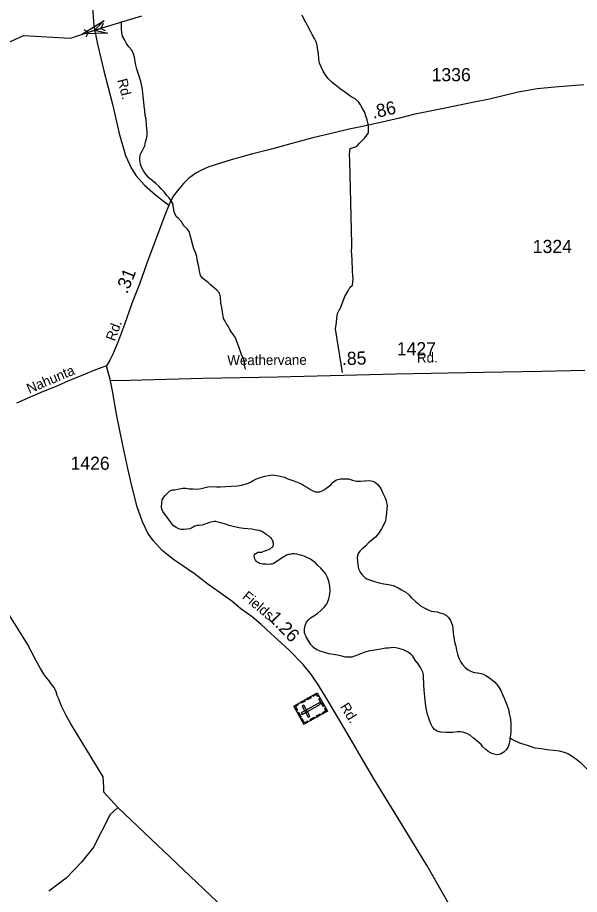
# Model space of a CAD drawing. Extents: x 2206922 to 2357709, y 510027 to 673830.
# Drawn here: x 2281610 to 2286952, y 637225 to 645561 of the extents above; entities that cross this region are included whole.
import ezdxf

# ---------------------------------------------------------------- set-up
doc = ezdxf.new("R2010")
doc.units = 0
for name, color, linetype in [('Exist Cultural Cemetery CELL', 7, 'Continuous'), ('Exist Hydrographic Creek Single Shore', 7, 'Continuous'), ('Exist Hydrographic Misc Water Feature', 7, 'Continuous'), ('Exist Road Secondary Mileage Hundredths English Label', 7, 'Continuous'), ('Exist Road Secondary Structure Pipe CELL', 7, 'Continuous'), ('Exist Road Secondary Structure Standard Bridge Attributed CELL', 7, 'Continuous'), ('Exist Road Secondary Type 51 Attributed', 7, 'Continuous'), ('Exist Road Secondary Type 51 Label', 7, 'Continuous'), ('Exist Road Secondary Type 51 Number Label', 7, 'Continuous')]:
    doc.layers.add(name, color=color, linetype=linetype)

msp = doc.modelspace()

# ---------------------------------------------------------------- linework, layer by layer
at = {"layer": 'Exist Cultural Cemetery CELL'}
for points in [[(2284332.6, 638842.5), (2284235.4, 639016.2), (2284457.7, 639140.5), (2284554.8, 638966.8)], [(2284473.8, 639111.6), (2284463.8, 639106), (2284453.1, 639125.2), (2284417.8, 639105.5), (2284412.4, 639115.2), (2284457.7, 639140.5)], [(2284342.6, 639063.2), (2284304.8, 639042), (2284299.2, 639052), (2284337, 639073.1)], [(2284305, 638951.9), (2284314.1, 638935.6), (2284491.1, 639034.6), (2284482, 639050.9)], [(2284400.1, 639095.3), (2284362.3, 639074.2), (2284356.8, 639084.1), (2284394.6, 639105.3)], [(2284516.8, 639011.3), (2284475.4, 639085.4), (2284485.3, 639090.9), (2284526.7, 639016.9)], [(2284273.2, 639037.5), (2284278.8, 639027.6), (2284250.7, 639011.9), (2284270.5, 638976.5), (2284260.8, 638971), (2284235.4, 639016.3)], [(2284372.1, 638911.3), (2284388.4, 638920.4), (2284330.9, 639023.2), (2284314.6, 639014.1)], [(2284538.6, 638995.6), (2284528.6, 638990), (2284539.4, 638970.8), (2284504.1, 638951.1), (2284509.5, 638941.3), (2284554.8, 638966.7)], [(2284296.5, 638907.1), (2284271.2, 638952.4), (2284281.1, 638957.9), (2284306.4, 638912.7)], [(2284370.4, 638863.6), (2284364.9, 638873.5), (2284336.8, 638857.8), (2284317, 638893.2), (2284307.3, 638887.8), (2284332.6, 638842.5)], [(2284435.1, 638899.8), (2284397.3, 638878.7), (2284391.8, 638888.6), (2284429.6, 638909.7)], [(2284493.8, 638932.6), (2284456, 638911.4), (2284450.4, 638921.4), (2284488.2, 638942.5)]]:
    msp.add_lwpolyline(points, close=True, dxfattribs=at)
at = {"layer": 'Exist Hydrographic Creek Single Shore'}
msp.add_lwpolyline([(2278989.5, 644090.4), (2279189.6, 644069.9), (2279589.4, 644097.9), (2279805.6, 644149.2), (2279862.6, 644207.1), (2280001.6, 644525.7), (2280100.6, 644645), (2280373.6, 644819.8), (2280697.5, 644875.6), (2280946.5, 644975.4), (2281368.5, 645255.4), (2281667.6, 645390.4), (2282112.6, 645364.9), (2282342.8, 645440), (2282790.5, 645577.4)], dxfattribs=at)
at = {"layer": 'Exist Hydrographic Misc Water Feature'}
for points in [[(2284699.9, 642185.8), (2284633.4, 642602.6), (2284641, 642661.6), (2284644.6, 642705.9), (2284652, 642746.2), (2284667.6, 642777.7), (2284677.1, 642791), (2284722.5, 642908.7), (2284751.3, 642964.2), (2284768.4, 642994.6), (2284795, 643015.6), (2284798.8, 643074.6), (2284796.9, 643108.8), (2284793.1, 643154.5), (2284793.1, 643188.8), (2284791.2, 643224.9), (2284789.3, 643259.2), (2284787.4, 643303), (2284783.6, 643346.7), (2284787.4, 643375.3), (2284787.4, 643409.5), (2284768.4, 644199.4), (2284766.5, 644260.3), (2284770.3, 644317.3), (2284821.7, 644330.7), (2284842.6, 644345.9), (2284861.6, 644366.8), (2284884.4, 644393.5), (2284911, 644418.2), (2284947.2, 644463.9), (2284947.2, 644519.1), (2284941.5, 644545.7), (2284932.3, 644587.8), (2284920.4, 644623.7), (2284911.6, 644657.5), (2284893.3, 644691.4), (2284868.9, 644731.2), (2284851.1, 644759), (2284820.3, 644786.7), (2284788.1, 644802.5), (2284758.2, 644824.1), (2284724.1, 644851.5), (2284692.2, 644871.4), (2284659.6, 644895), (2284629.4, 644920.9), (2284601.1, 644944.7), (2284562.6, 644982.1), (2284540.4, 645009.8), (2284516, 645051.6), (2284495.9, 645091.5), (2284481.4, 645127.4), (2284473.2, 645165.1), (2284470.9, 645217), (2284461.9, 645271.1), (2284457.6, 645298.9), (2284447.7, 645330.8), (2284431.3, 645360.8), (2284410.8, 645400.4), (2284390.3, 645438.4), (2284370.6, 645477.9), (2284351.8, 645516), (2284335.6, 645543.6), (2284315.5, 645583.5)], [(2283779.3, 642216.2), (2283773.1, 642228), (2283768.2, 642254.8), (2283765.8, 642287.8), (2283750.5, 642332.5), (2283739.9, 642356.1), (2283731.9, 642377.9), (2283721.1, 642412.6), (2283711.7, 642439.7), (2283695.2, 642479.7), (2283677.6, 642523.3), (2283659.9, 642549.2), (2283638.7, 642578), (2283629.3, 642596.9), (2283610.5, 642626.3), (2283597.6, 642648.4), (2283583, 642674), (2283568.7, 642700.1), (2283558.6, 642761.7), (2283551.9, 642803.6), (2283543.7, 642845.9), (2283539.4, 642901.6), (2283530.3, 642939.5), (2283505.7, 642967.8), (2283483.4, 642986.7), (2283463.4, 643003.1), (2283443.3, 643020.8), (2283421, 643043.2), (2283370.4, 643079.7), (2283348, 643107.9), (2283340.9, 643151.8), (2283332.3, 643191.6), (2283325.7, 643221), (2283318.6, 643255.1), (2283312.7, 643288.1), (2283302.1, 643327.6), (2283285.6, 643362.9), (2283273.9, 643410), (2283258.6, 643471.2), (2283240.9, 643526), (2283220.9, 643552.5), (2283191.5, 643581.3), (2283164.4, 643624.9), (2283139.7, 643650.2), (2283118.5, 643670.2), (2283098.5, 643715), (2283085.6, 643792.7), (2283063.2, 643829.2), (2283050.3, 643848), (2283030, 643870.3), (2283005.8, 643901.8), (2282975.5, 643931.6), (2282953.5, 643957.6), (2282923.4, 643983.2), (2282891, 644010.8), (2282858.6, 644038.4), (2282830.3, 644072.3), (2282808.3, 644104), (2282785.6, 644143.9), (2282779.8, 644167.9), (2282770.8, 644203.7), (2282770.8, 644225.6), (2282774.5, 644255.5), (2282786.2, 644275.6), (2282796.5, 644296), (2282808.3, 644316.1), (2282819.8, 644341.9), (2282827.6, 644378.1), (2282835.2, 644408.2), (2282840.5, 644438.2), (2282842.6, 644476), (2282838.3, 644504.2), (2282836, 644536.2), (2282831.1, 644596.1), (2282823.1, 644629.8), (2282818.4, 644675.9), (2282814.5, 644717.9), (2282809.8, 644759.5), (2282805.3, 644805.7), (2282801.4, 644843.6), (2282794.6, 644895.7), (2282780.3, 644951.4), (2282769.6, 644993.1), (2282757.3, 645033.1), (2282743.1, 645070.9), (2282734.5, 645108.7), (2282726.3, 645146.9), (2282720, 645184.7), (2282713.4, 645214.5), (2282697.4, 645250.6), (2282669.1, 645282), (2282644.9, 645313.7), (2282628.1, 645345.8), (2282608, 645385.3), (2282602.1, 645415.4), (2282597.3, 645449.4), (2282599.2, 645523)], [(2283104.4, 641072.4), (2283134.6, 641076.8), (2283176.6, 641087.1), (2283208.2, 641085.5), (2283240.4, 641082), (2283278.3, 641080.3), (2283320.6, 641078.4), (2283354.4, 641083), (2283382.1, 641089), (2283420, 641099.5), (2283462.1, 641101.6), (2283500.2, 641100.4), (2283537.9, 641100.8), (2283588.2, 641103), (2283642.1, 641105.4), (2283699.9, 641108), (2283740.1, 641114.5), (2283787.5, 641128.9), (2283823.4, 641145.4), (2283855.3, 641163.7), (2283881.2, 641175.6), (2283917.1, 641188), (2283960.7, 641202.5), (2283996.6, 641208.9), (2284034.4, 641213.3), (2284074.7, 641207.7), (2284106.9, 641202), (2284147.1, 641190.3), (2284178.7, 641176.6), (2284227.3, 641159.2), (2284261.1, 641147.6), (2284293.5, 641135.8), (2284317.1, 641122.1), (2284347.7, 641104.1), (2284375.4, 641086.5), (2284393.8, 641074.8), (2284418, 641061), (2284443.8, 641053.1), (2284465.6, 641051.5), (2284483.8, 641051.5), (2284499.8, 641057.7), (2284521.8, 641069.8), (2284551.5, 641090), (2284587.2, 641118.3), (2284611.4, 641142.7), (2284635.2, 641163), (2284654.6, 641171), (2284678.8, 641175.5), (2284714.5, 641175.8), (2284754.7, 641174.2), (2284792.6, 641164.4), (2284833, 641154.7), (2284871, 641155.1), (2284908.7, 641157.5), (2284948.7, 641159.9), (2284968.8, 641158.1), (2284986.8, 641152.2), (2285013.1, 641140.6), (2285037.1, 641118.7), (2285051.2, 641099.1), (2285063.3, 641083), (2285083.6, 641039.1), (2285102.1, 641001.4), (2285114.6, 640969.5), (2285118.7, 640947.8), (2285123.2, 640921.6), (2285121.1, 640893.5), (2285117.4, 640849.4), (2285111.7, 640809.7), (2285106.2, 640775.7), (2285090.6, 640741.5), (2285070.7, 640701.1), (2285041.4, 640654.8), (2285014.1, 640620.8), (2284983.9, 640598.6), (2284946.6, 640568.1), (2284920.6, 640540), (2284897, 640517.6), (2284883.1, 640507.6), (2284863.4, 640489.4), (2284849.4, 640467.2), (2284839.8, 640431.4), (2284840.2, 640391.1), (2284844.3, 640359.3), (2284850.7, 640321.4), (2284866.7, 640289.8), (2284883.1, 640265.9), (2284897.4, 640249.9), (2284913.4, 640236.1), (2284931.7, 640226.1), (2284955.6, 640216.4), (2285001.6, 640201), (2285046.1, 640187.4), (2285092, 640177.6), (2285135.7, 640172.2), (2285180.2, 640160.7), (2285228.4, 640139.2), (2285260.4, 640121.4), (2285280.5, 640109.4), (2285300.5, 640097.9)], [(2284359.8, 640428.6), (2284335.8, 640440.4), (2284311.6, 640448), (2284287.6, 640454.1), (2284263.4, 640459.8), (2284243.7, 640461.5), (2284219.5, 640461.5), (2284197.6, 640457.1), (2284184, 640455.1), (2284168, 640451), (2284146.1, 640438.6), (2284127.9, 640426.7), (2284092.2, 640404.1), (2284060.6, 640382.1), (2284044.8, 640371.9), (2284028.6, 640365.8), (2284016.7, 640363.5), (2283994.6, 640361.2), (2283970.8, 640363.1), (2283942.9, 640364.9), (2283926.5, 640368.6), (2283908.4, 640372.5), (2283896.6, 640380.4), (2283884.9, 640388.3), (2283872.6, 640403.9), (2283866.6, 640414.1), (2283862.1, 640428.2), (2283860.1, 640435.8), (2283860.1, 640441.9), (2283863.7, 640453.9), (2283869.9, 640461.9), (2283881.8, 640470.2), (2283893.7, 640478.2), (2283901.7, 640480.2), (2283913.4, 640478.4), (2283931.6, 640478.5), (2283939.6, 640480.6), (2283955.6, 640486.7), (2283979.8, 640497.3), (2284011.6, 640511.5), (2284023.1, 640521.6), (2284033.3, 640527.7), (2284039.3, 640537.8), (2284043, 640547.7), (2284043, 640559.5), (2284041.1, 640571.5), (2284038.9, 640583.6), (2284030.7, 640595.4), (2284022.5, 640607.6), (2284012.4, 640619.3), (2283994, 640633), (2283974.1, 640646.9), (2283957.7, 640660.8), (2283931.8, 640676.4), (2283907.6, 640684.1), (2283885.9, 640688.2), (2283863.5, 640692), (2283835.7, 640695.8), (2283799.8, 640699.2), (2283757.3, 640702.7), (2283715.7, 640710.6), (2283671.8, 640720), (2283621.6, 640731.7), (2283575.6, 640747.1), (2283539.4, 640756.6), (2283493.2, 640770.5), (2283481.3, 640770.3), (2283463.1, 640768.1), (2283433.5, 640761.7), (2283411.4, 640751.6), (2283389.7, 640743.5), (2283365.9, 640735.3), (2283337.6, 640731.1), (2283315.6, 640732.8), (2283309.7, 640730.4), (2283291.9, 640724.6), (2283278.1, 640716.5), (2283267.7, 640710.4), (2283247.6, 640702), (2283220.1, 640697.7), (2283192.2, 640693.4), (2283166.2, 640695.3), (2283142.2, 640698.9), (2283117.8, 640712.7), (2283093.8, 640730.5), (2283073.7, 640754.2), (2283055.4, 640778.1), (2283033.1, 640811.9), (2283006.8, 640843.8), (2282990.6, 640865.7), (2282982.2, 640887.6), (2282978.3, 640909.3), (2282979.8, 640943.5), (2282985.5, 640975.5), (2282995.4, 640993.5), (2283013.2, 641017.6), (2283032.9, 641037.8), (2283056.5, 641060.2), (2283082.5, 641070.4), (2283104.4, 641072.4)], [(2286294.8, 638737.9), (2286290.9, 638710.1), (2286289.1, 638695.8), (2286285.4, 638675.7), (2286281.5, 638647.8), (2286271.7, 638621.7), (2286256.1, 638599.8), (2286232.5, 638577.4), (2286200.9, 638559), (2286176.9, 638552.9), (2286154.6, 638554.6), (2286126.7, 638560.5), (2286104.6, 638572.3), (2286084.3, 638583.9), (2286062.3, 638601.8), (2286034.2, 638627.5), (2286016.2, 638649.3), (2285979.7, 638680.7), (2285945.6, 638710.6), (2285915.1, 638736.3), (2285881, 638754), (2285842.9, 638767.5), (2285816.7, 638771.4), (2285790.8, 638771.3), (2285745.1, 638764.8), (2285688.9, 638764.3), (2285632.9, 638767.5), (2285598.9, 638777.5), (2285574.7, 638792.9), (2285552.6, 638821), (2285539.8, 638846.8), (2285521.6, 638890.5), (2285505.6, 638934.3), (2285492.9, 638996.2), (2285488.4, 639040.3), (2285482, 639104.1), (2285475.3, 639168), (2285470.9, 639214.1), (2285470.7, 639238), (2285470.3, 639283.9), (2285468.1, 639313.8), (2285461.7, 639337.5), (2285441, 639381.6), (2285416.8, 639417.3), (2285390.4, 639452.9), (2285368.4, 639488.7), (2285348.1, 639510.4), (2285317.8, 639532.4), (2285279.4, 639549.9), (2285233.7, 639563.3), (2285205.8, 639569.1), (2285179.8, 639571), (2285135.7, 639566.7), (2285109.6, 639566.2), (2285061.9, 639558), (2285007.9, 639547.5), (2284960.2, 639540.8), (2284912.2, 639528.2), (2284846.6, 639502), (2284812.5, 639489.7), (2284788.7, 639481.1), (2284756.7, 639481.1), (2284728.7, 639480.8), (2284692.4, 639490.3), (2284652.4, 639500), (2284612.6, 639505.6), (2284570.6, 639511.2), (2284528.1, 639524.8), (2284486.3, 639536.4), (2284456.3, 639549.9), (2284424.2, 639573.7), (2284397.9, 639599.6), (2284371.7, 639641.3), (2284353, 639674.9), (2284338.4, 639710.7), (2284336.2, 639750.8), (2284344.2, 639782.9), (2284358.1, 639812.8), (2284373.7, 639833.2), (2284393.2, 639855.4), (2284425.2, 639873.7), (2284460.7, 639895.9), (2284500.4, 639930.5), (2284528.5, 639958.3), (2284546.2, 639980.8), (2284557.6, 640001), (2284569.7, 640034.9), (2284577.1, 640079.2), (2284581, 640115.1), (2284578.6, 640156.8), (2284567.9, 640202.6), (2284557.8, 640236.6), (2284537.3, 640276.6), (2284515.2, 640302.2), (2284492.8, 640325.9), (2284464.3, 640351.7), (2284442.4, 640377.7), (2284420.3, 640393.1), (2284394.2, 640410.9), (2284359.8, 640428.6)], [(2285300.5, 640097.9), (2285329, 640072.1), (2285352.6, 640048.3), (2285389.3, 640012.8), (2285419.9, 639987.1), (2285441.4, 639969.2), (2285473.8, 639949.3), (2285511.8, 639931.8), (2285542.1, 639917.9), (2285570.2, 639914.5), (2285600.1, 639910.8), (2285634.4, 639899.2), (2285658.4, 639891.1), (2285686.5, 639875.5), (2285702.9, 639861.7), (2285712.9, 639847.6), (2285727.1, 639828), (2285734.8, 639804.1), (2285743.7, 639780.1), (2285747.6, 639750.3), (2285751.7, 639708.3), (2285756.6, 639668.3), (2285764.4, 639626.5), (2285775.2, 639586.4), (2285783.4, 639546.6), (2285793.7, 639509), (2285804, 639470.9), (2285822.8, 639433.2), (2285840.9, 639411.4), (2285864.6, 639381.5), (2285895.2, 639359.8), (2285925.1, 639343.9), (2285949.5, 639334.2), (2285985.4, 639330.8), (2286017.2, 639324.8), (2286039.1, 639319.1), (2286061.7, 639305.5), (2286085.7, 639289.8), (2286112.1, 639272), (2286146.2, 639244.1), (2286178.2, 639204.5), (2286204.8, 639162.7), (2286221, 639125), (2286235.4, 639091.2), (2286256.1, 639043.5), (2286276.6, 638985.6), (2286284.8, 638943.8), (2286293, 638905.7), (2286299.4, 638860.1), (2286300, 638832.1), (2286297.9, 638799.9), (2286298.9, 638769.7), (2286294.8, 638737.9)], [(2284128.7, 636566.1), (2282561.6, 638051.2), (2282430.4, 638196.3), (2282430.4, 638244.6), (2282423.5, 638341.4), (2282117, 638848.3), (2282070.5, 638924.9), (2282028.5, 639015.3), (2281997.8, 639091.3), (2281987.7, 639117.2), (2281975.4, 639151), (2281958.8, 639190.9), (2281930.7, 639226.3), (2281910.4, 639256.1), (2281879.9, 639292), (2281860, 639317.7), (2281829.2, 639373.4), (2281786.8, 639446.8), (2281742.1, 639530.5), (2281719.1, 639572.1), (2281711.3, 639596), (2281537.2, 639874.4)], [(2286291.5, 638714.5), (2286321.9, 638694.9), (2286381.7, 638667.2), (2286464.4, 638642.2), (2286528.7, 638619.5), (2286588.2, 638613.4), (2286644.6, 638603.7), (2286706.1, 638596.5), (2286760.1, 638591.2), (2286806.6, 638577.3), (2286848.9, 638562), (2286891.1, 638532.1), (2286927, 638508.5), (2286959.4, 638480.8), (2286993.1, 638446), (2287018.8, 638421.9), (2287045.9, 638393.2), (2287065.8, 638360.4)], [(2282561.6, 638051.2), (2282485.7, 637982.2), (2282437.3, 637878.5), (2282382.1, 637774.9), (2282333.8, 637678.2), (2282216.4, 637533.2), (2282071.4, 637381.2), (2281905.7, 637256.8)]]:
    msp.add_lwpolyline(points, dxfattribs=at)
at = {"layer": 'Exist Road Secondary Structure Pipe CELL'}
for p, q in [((2282422.9, 645503.5), (2282400.5, 645457.9)), ((2282240.8, 645446.9), (2282285, 645422.1)), ((2282262.6, 645376.5), (2282285, 645422.1)), ((2282285, 645422.1), (2282400.5, 645457.9)), ((2282444.8, 645433.1), (2282400.5, 645457.9))]:
    msp.add_line(p, q, dxfattribs=at)
at = {"layer": 'Exist Road Secondary Structure Standard Bridge Attributed CELL'}
msp.add_lwpolyline([(2282469.5, 645411), (2282225.7, 645406.1), (2282434.4, 645532.2), (2282342.8, 645440)], close=True, dxfattribs=at)
at = {"layer": 'Exist Road Secondary Type 51 Attributed'}
msp.add_line((2282493.8, 642108.6), (2282456.2, 642249.6), dxfattribs=at)
for points in [[(2282298.1, 648356.2), (2282294.9, 648070.4), (2282311.8, 647562.8), (2282317.7, 646923.1), (2282324.3, 646433.6), (2282318.4, 645995.7), (2282323.6, 645651.9), (2282335.2, 645486.1), (2282341.9, 645451)], [(2282341.9, 645451), (2282368.9, 645308.5), (2282429.3, 645053.1), (2282512.2, 644736.1), (2282576.7, 644458.9), (2282636.7, 644249.6), (2282691.7, 644126.1), (2282736.5, 644056.6), (2282817.2, 643967.4), (2282921.9, 643876.5), (2283048.4, 643777.9)], [(2286992.1, 644922.7), (2286717.9, 644900.1), (2286550.7, 644883.2), (2286369.2, 644852.1), (2286094.9, 644786.3), (2285933.4, 644754.3), (2285691, 644703.6), (2285531.3, 644671.6), (2285373.5, 644637.8), (2285228.9, 644602.1), (2285048.6, 644560.7), (2284872, 644523.1), (2284761.1, 644498.7), (2284618.4, 644464.8), (2284418.3, 644418.2), (2284218.3, 644362.4), (2284022.9, 644309.8), (2283835, 644260.9), (2283641.5, 644208.3), (2283429.3, 644140.6), (2283357.6, 644110.3), (2283303.4, 644081.4), (2283235.8, 644030.6), (2283186.9, 643981.7), (2283140, 643927.2), (2283089.3, 643861.4), (2283048.4, 643777.9)], [(2283048.4, 643777.9), (2283044.2, 643769.3), (2283016, 643697.9), (2282963.4, 643555.1), (2282900.7, 643392.5), (2282837.5, 643227), (2282768, 643025.9), (2282698.5, 642852), (2282625.3, 642643.4), (2282561.4, 642466.7), (2282512.5, 642353.9), (2282490, 642308.8), (2282456.2, 642249.6)], [(2282456.2, 642249.6), (2282351, 642212), (2282215.7, 642153.7), (2282095.5, 642106.7), (2281984.7, 642057.8), (2281852.2, 642005.3), (2281751.7, 641962), (2281599.6, 641894.3)], [(2287002.2, 642204.5), (2286593.3, 642195.2), (2286035.9, 642185.5), (2285205.4, 642171.5), (2284085.1, 642140.9), (2283371.6, 642129.7), (2282677.7, 642110.2), (2282493.8, 642108.6)], [(2285788.8, 636995.6), (2285503.7, 637495.5), (2285251.6, 637911.6), (2285002.6, 638315.9), (2284899.2, 638493), (2284785.6, 638688.4), (2284678.5, 638865.1), (2284548.9, 639083.2), (2284470, 639214.8), (2284404.2, 639312.5), (2284323.5, 639412.1), (2284188.2, 639551.2), (2284019.1, 639705.4), (2283925.2, 639791.8), (2283838.8, 639865.2), (2283731.7, 639940.3), (2283645.3, 640011.8), (2283527, 640098.2), (2283418, 640175.3), (2283292.1, 640271.2), (2283093, 640408.4), (2282985.9, 640494.9), (2282897.6, 640590.7), (2282846.9, 640660.3), (2282796.2, 640765.5), (2282747.4, 640910.3), (2282696.2, 641109.7), (2282656.7, 641273.2), (2282610.2, 641496.8), (2282549.9, 641790), (2282511.8, 642011.5), (2282493.8, 642108.6)]]:
    msp.add_lwpolyline(points, dxfattribs=at)

# ---------------------------------------------------------------- texts
at = {"layer": 'Exist Road Secondary Mileage Hundredths English Label'}
for s, rotation, p in [('.86', 12.91536, (2284990.7, 644597.9)), ('.31', 68.21099, (2282652.3, 642927.9)), ('.85', 1.56837, (2284695.5, 642256.5)), ('1.26', 314.19704, (2283986.4, 639845.9))]:
    msp.add_text(s, height=125, rotation=rotation, dxfattribs=at).set_placement(p)
at = {"layer": 'Exist Road Secondary Type 51 Label'}
for s, rotation, p in [('Rd.', 284.45756, (2282557.7, 644967)), ('Rd.', 69.64106, (2282534.3, 642478.4)), ('Rd.', 0.96349, (2285407.5, 642279.2)), ('Weathervane', 0.29762, (2283603.9, 642256.1)), ('Nahunta', 23.02403, (2281720.5, 641984.1)), ('Fields', 319.85563, (2283739.4, 640045)), ('Rd.', 301.66729, (2284672.1, 639010.4))]:
    msp.add_text(s, height=95, rotation=rotation, dxfattribs=at).set_placement(p)
at = {"layer": 'Exist Road Secondary Type 51 Number Label'}
for s, p in [('1336', (2285546.4, 644955.2)), ('1324', (2286508.2, 643322.2)), ('1427', (2285215.6, 642349.8)), ('1426', (2282113.5, 641261.7))]:
    msp.add_text(s, height=125, dxfattribs=at).set_placement(p)

doc.saveas('drawing.dxf')
